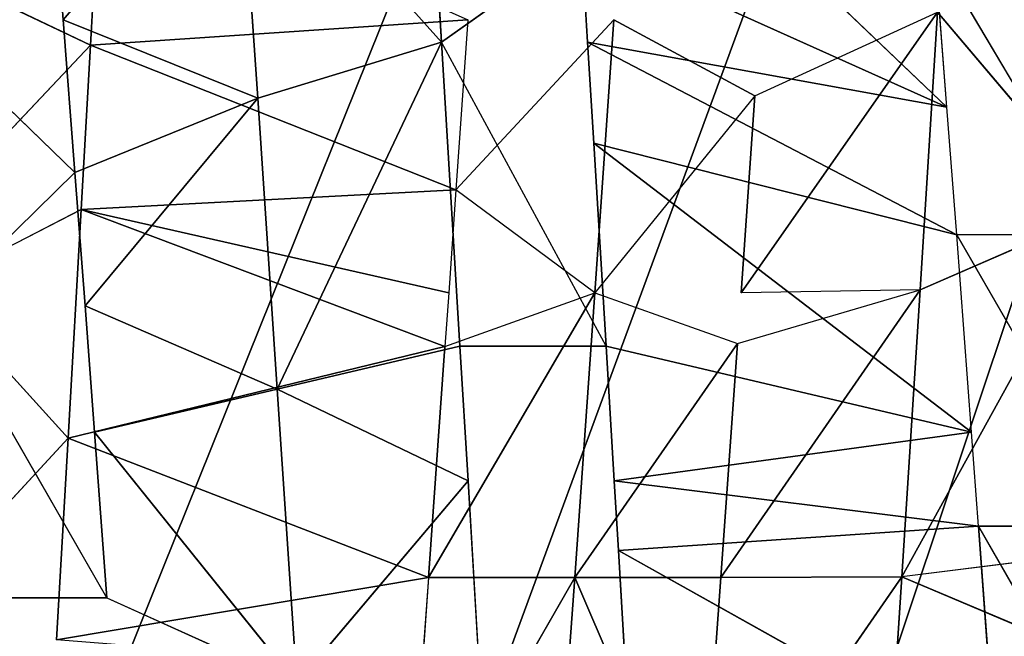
# Model space of a CAD drawing. Extents: x 0 to 40, y 0 to 81.9.
# Tile 555 of 623: x 33.783 to 34.372, y 74.971 to 75.34. Entities that reach past the tile are written whole.
import ezdxf

# ---------------------------------------------------------------- set-up
doc = ezdxf.new("R2010")
doc.units = 0
doc.header["$LTSCALE"] = 25.4
doc.layers.get('0').update_dxf_attribs({"color": 13, "linetype": 'CONTINUOUS'})

# ---------------------------------------------------------------- blocks, each defined once
blk = doc.blocks.new('ICE-TUBE-LED-S-8118_STL')
at = {"color": 0}
for p, q in [((75.40798, -11.70561, 44.0613), (75.30739, -11.61228, 44.05305)), ((75.56703, -11.70964, 47.52724), (75.65839, -11.61513, 47.50224)), ((75.40798, -11.70561, 44.0613), (75.49852, -11.6233, 44.07325)), ((75.40798, -11.70561, 44.0613), (75.49852, -11.6233, 44.07325)), ((75.54482, -11.71343, 44.08103), (75.49852, -11.6233, 44.07325)), ((75.31252, -11.72876, 47.56696), (75.48727, -11.6282, 47.54432)), ((75.56703, -11.70964, 47.52724), (75.48727, -11.6282, 47.54432)), ((75.64309, -11.71899, 44.1014), (75.54482, -11.62593, 44.08103)), ((75.64309, -11.71899, 44.1014), (75.68363, -11.63376, 44.11135)), ((75.31252, -11.72876, 47.56696), (75.31252, -11.64126, 47.56696)), ((75.28728, -11.69861, 44.05203), (75.32475, -11.92131, 44.43398)), ((75.28728, -11.69861, 44.05203), (75.32475, -11.92131, 44.43398)), ((75.40798, -11.70561, 44.0613), (75.28728, -11.69861, 44.05203)), ((75.65839, -11.70263, 47.50224), (75.71834, -11.69799, 47.48256)), ((75.40798, -11.70561, 44.0613), (75.32475, -11.92131, 44.43398)), ((75.40798, -11.70561, 44.0613), (75.32475, -11.92131, 44.43398)), ((75.54482, -11.71343, 44.08103), (75.40798, -11.70561, 44.0613)), ((75.40798, -11.70561, 44.0613), (75.46297, -11.93116, 44.45134)), ((75.40798, -11.70561, 44.0613), (75.46297, -11.93116, 44.45134)), ((75.54482, -11.71343, 44.08103), (75.40798, -11.70561, 44.0613)), ((75.56703, -11.70964, 47.52724), (75.65839, -11.70263, 47.50224)), ((75.65839, -11.70263, 47.50224), (75.6115, -11.81902, 47.71139)), ((75.65839, -11.70263, 47.50224), (75.6115, -11.81902, 47.71139)), ((75.65839, -11.70263, 47.50224), (75.78104, -11.80736, 47.66133)), ((75.65839, -11.70263, 47.50224), (75.78104, -11.80736, 47.66133)), ((75.48727, -11.7157, 47.54432), (75.56703, -11.70964, 47.52724)), ((75.56703, -11.70964, 47.52724), (75.6115, -11.81902, 47.71139)), ((75.56703, -11.70964, 47.52724), (75.6115, -11.81902, 47.71139)), ((75.41161, -11.72139, 47.55657), (75.48727, -11.7157, 47.54432)), ((75.48727, -11.7157, 47.54432), (75.43732, -11.83076, 47.74426)), ((75.48727, -11.7157, 47.54432), (75.43732, -11.83076, 47.74426)), ((75.54482, -11.71343, 44.08103), (75.46297, -11.93116, 44.45134)), ((75.54482, -11.71343, 44.08103), (75.46297, -11.93116, 44.45134)), ((75.6115, -11.81902, 47.71139), (75.48727, -11.7157, 47.54432)), ((75.6115, -11.81902, 47.71139), (75.48727, -11.7157, 47.54432)), ((75.54482, -11.71343, 44.08103), (75.49503, -11.93342, 44.45716)), ((75.54482, -11.71343, 44.08103), (75.49503, -11.93342, 44.45716)), ((75.54482, -11.71343, 44.08103), (75.55667, -11.93774, 44.4703)), ((75.54482, -11.71343, 44.08103), (75.55667, -11.93774, 44.4703)), ((75.64309, -11.71899, 44.1014), (75.54482, -11.71343, 44.08103)), ((75.26118, -11.84242, 47.75943), (75.41161, -11.72139, 47.55657)), ((75.26118, -11.84242, 47.75943), (75.41161, -11.72139, 47.55657)), ((75.31252, -11.72876, 47.56696), (75.41161, -11.72139, 47.55657)), ((75.43732, -11.83076, 47.74426), (75.41161, -11.72139, 47.55657)), ((75.43732, -11.83076, 47.74426), (75.41161, -11.72139, 47.55657)), ((75.64309, -11.71899, 44.1014), (75.55667, -11.93774, 44.4703)), ((75.64309, -11.71899, 44.1014), (75.55667, -11.93774, 44.4703)), ((75.64309, -11.71899, 44.1014), (75.65842, -11.94479, 44.49777)), ((75.64309, -11.71899, 44.1014), (75.65842, -11.94479, 44.49777)), ((75.75629, -11.72531, 44.13153), (75.64309, -11.71899, 44.1014)), ((75.31252, -11.72876, 47.56696), (75.26118, -11.84242, 47.75943)), ((75.6115, -11.81902, 47.71139), (75.78104, -11.80736, 47.66133)), ((75.6115, -11.81902, 47.71139), (75.78104, -11.80736, 47.66133)), ((75.78104, -11.80736, 47.66133), (75.64505, -11.92906, 47.89814)), ((75.78104, -11.80736, 47.66133), (75.64505, -11.92906, 47.89814)), ((75.43732, -11.83076, 47.74426), (75.6115, -11.81902, 47.71139)), ((75.43732, -11.83076, 47.74426), (75.6115, -11.81902, 47.71139)), ((75.6115, -11.81902, 47.71139), (75.64505, -11.92906, 47.89814)), ((75.6115, -11.81902, 47.71139), (75.64505, -11.92906, 47.89814)), ((75.43732, -11.83076, 47.74426), (75.26118, -11.84242, 47.75943)), ((75.43732, -11.83076, 47.74426), (75.26118, -11.84242, 47.75943)), ((75.38243, -11.94498, 47.94129), (75.43732, -11.83076, 47.74426)), ((75.38243, -11.94498, 47.94129), (75.43732, -11.83076, 47.74426)), ((75.43732, -11.83076, 47.74426), (75.64505, -11.92906, 47.89814)), ((75.43732, -11.83076, 47.74426), (75.64505, -11.92906, 47.89814)), ((75.43732, -11.83076, 47.74426), (75.46304, -11.94014, 47.93195)), ((75.43732, -11.83076, 47.74426), (75.46304, -11.94014, 47.93195)), ((75.38243, -11.94498, 47.94129), (75.26118, -11.84242, 47.75943)), ((75.38243, -11.94498, 47.94129), (75.26118, -11.84242, 47.75943)), ((75.32475, -12.00881, 44.43398), (75.15039, -11.90864, 44.42962)), ((75.32475, -11.92131, 44.43398), (75.27, -11.91736, 44.43052)), ((75.84374, -11.91674, 47.84009), (75.64505, -11.92906, 47.89814)), ((75.84374, -11.91674, 47.84009), (75.64505, -11.92906, 47.89814)), ((75.46297, -11.93116, 44.45134), (75.32475, -11.92131, 44.43398)), ((75.32475, -11.92131, 44.43398), (75.32475, -12.00881, 44.43398)), ((75.32475, -11.92131, 44.43398), (75.49503, -12.02092, 44.45716)), ((75.32475, -11.92131, 44.43398), (75.49503, -12.02092, 44.45716)), ((75.46297, -11.93116, 44.45134), (75.32475, -11.92131, 44.43398)), ((75.64505, -11.92906, 47.89814), (75.46304, -11.94014, 47.93195)), ((75.64505, -11.92906, 47.89814), (75.46304, -11.94014, 47.93195)), ((75.46313, -12.02763, 47.93194), (75.64505, -11.92906, 47.89814)), ((75.70438, -12.01291, 47.88319), (75.64505, -11.92906, 47.89814)), ((75.49503, -11.93342, 44.45716), (75.46297, -11.93116, 44.45134)), ((75.46297, -11.93116, 44.45134), (75.49503, -12.02092, 44.45716)), ((75.55667, -11.93774, 44.4703), (75.49503, -11.93342, 44.45716)), ((75.46304, -11.94014, 47.93195), (75.38243, -11.94498, 47.94129)), ((75.46313, -12.02763, 47.93194), (75.46304, -11.94014, 47.93195)), ((75.49503, -12.02092, 44.45716), (75.55667, -11.93774, 44.4703)), ((75.65842, -11.94479, 44.49777), (75.55667, -11.93774, 44.4703)), ((75.65842, -12.03229, 44.49777), (75.55667, -11.93774, 44.4703)), ((75.38243, -11.94498, 47.94129), (75.26794, -11.95179, 47.94876)), ((75.82191, -12.0056, 47.8476), (75.60606, -12.23166, 47.51728)), ((75.82191, -12.0056, 47.8476), (75.60606, -12.23166, 47.51728)), ((75.49503, -12.02092, 44.45716), (75.32475, -12.00881, 44.43398)), ((75.32475, -12.09631, 44.43398), (75.32475, -12.00881, 44.43398)), ((75.32475, -12.00881, 44.43398), (75.46475, -12.10628, 44.45164)), ((75.32475, -12.00881, 44.43398), (75.46475, -12.10628, 44.45164)), ((75.49503, -12.02092, 44.45716), (75.32475, -12.00881, 44.43398)), ((75.32475, -12.09631, 44.43398), (75.32475, -12.00881, 44.43398)), ((75.70438, -12.01291, 47.88319), (75.60606, -12.23166, 47.51728)), ((75.70438, -12.01291, 47.88319), (75.60606, -12.23166, 47.51728)), ((75.64503, -12.01656, 47.89814), (75.70438, -12.01291, 47.88319)), ((75.64503, -12.01656, 47.89814), (75.52962, -12.23749, 47.53579)), ((75.64503, -12.01656, 47.89814), (75.52962, -12.23749, 47.53579)), ((75.58455, -12.02026, 47.91137), (75.64503, -12.01656, 47.89814)), ((75.60606, -12.23166, 47.51728), (75.64503, -12.01656, 47.89814)), ((75.60606, -12.23166, 47.51728), (75.64503, -12.01656, 47.89814)), ((75.58455, -12.02026, 47.91137), (75.41167, -12.24638, 47.55656)), ((75.58455, -12.02026, 47.91137), (75.41167, -12.24638, 47.55656)), ((75.46313, -12.02763, 47.93194), (75.58455, -12.02026, 47.91137)), ((75.49503, -12.02092, 44.45716), (75.46475, -12.10628, 44.45164)), ((75.61293, -12.11665, 44.48458), (75.49503, -12.02092, 44.45716)), ((75.49503, -12.02092, 44.45716), (75.65842, -12.03229, 44.49777)), ((75.49503, -12.02092, 44.45716), (75.65842, -12.03229, 44.49777)), ((75.58455, -12.02026, 47.91137), (75.52962, -12.23749, 47.53579)), ((75.58455, -12.02026, 47.91137), (75.52962, -12.23749, 47.53579)), ((75.38242, -12.03248, 47.94129), (75.46313, -12.02763, 47.93194)), ((75.46313, -12.02763, 47.93194), (75.41167, -12.24638, 47.55656)), ((75.46313, -12.02763, 47.93194), (75.41167, -12.24638, 47.55656)), ((75.34084, -12.03496, 47.94479), (75.21451, -12.26097, 47.57103)), ((75.34084, -12.03496, 47.94479), (75.21451, -12.26097, 47.57103)), ((75.21841, -12.04222, 47.9499), (75.34084, -12.03496, 47.94479)), ((75.34084, -12.03496, 47.94479), (75.38242, -12.03248, 47.94129)), ((75.34084, -12.03496, 47.94479), (75.35545, -12.25058, 47.56324)), ((75.34084, -12.03496, 47.94479), (75.35545, -12.25058, 47.56324)), ((75.38242, -12.03248, 47.94129), (75.35545, -12.25058, 47.56324)), ((75.38242, -12.03248, 47.94129), (75.35545, -12.25058, 47.56324)), ((75.41167, -12.24638, 47.55656), (75.38242, -12.03248, 47.94129)), ((75.41167, -12.24638, 47.55656), (75.38242, -12.03248, 47.94129)), ((75.61293, -12.11665, 44.48458), (75.65842, -12.03229, 44.49777)), ((75.32475, -12.09631, 44.43398), (75.15039, -12.08364, 44.42962)), ((75.32475, -12.09631, 44.43398), (75.15039, -12.08364, 44.42962)), ((75.32504, -12.20472, 44.24401), (75.15039, -12.08364, 44.42962)), ((75.32504, -12.20472, 44.24401), (75.15039, -12.08364, 44.42962)), ((75.46475, -12.10628, 44.45164), (75.32475, -12.09631, 44.43398)), ((75.32475, -12.09631, 44.43398), (75.32504, -12.20472, 44.24401)), ((75.32475, -12.09631, 44.43398), (75.32504, -12.20472, 44.24401)), ((75.32475, -12.09631, 44.43398), (75.49688, -12.21566, 44.26494)), ((75.32475, -12.09631, 44.43398), (75.49688, -12.21566, 44.26494)), ((75.46475, -12.10628, 44.45164), (75.32475, -12.09631, 44.43398)), ((75.46475, -12.10628, 44.45164), (75.49688, -12.21566, 44.26494)), ((75.66292, -12.22602, 44.30185), (75.49503, -12.10842, 44.45716)), ((75.61293, -12.11665, 44.48458), (75.49503, -12.10842, 44.45716)), ((75.66292, -12.22602, 44.30185), (75.49503, -12.10842, 44.45716)), ((75.49688, -12.21566, 44.26494), (75.49503, -12.10842, 44.45716)), ((75.61293, -12.11665, 44.48458), (75.66292, -12.22602, 44.30185)), ((75.14976, -12.19335, 44.24011), (75.32504, -12.20472, 44.24401)), ((75.14976, -12.19335, 44.24011), (75.32504, -12.20472, 44.24401)), ((75.28028, -12.3107, 44.05172), (75.32504, -12.20472, 44.24401)), ((75.49688, -12.21566, 44.26494), (75.32504, -12.20472, 44.24401)), ((75.33868, -12.3141, 44.05506), (75.32504, -12.20472, 44.24401)), ((75.32504, -12.20472, 44.24401), (75.54482, -12.32593, 44.08103)), ((75.32504, -12.20472, 44.24401), (75.54482, -12.32593, 44.08103)), ((75.49688, -12.21566, 44.26494), (75.32504, -12.20472, 44.24401)), ((75.66292, -12.22602, 44.30185), (75.49688, -12.21566, 44.26494)), ((75.49688, -12.21566, 44.26494), (75.54482, -12.32593, 44.08103)), ((75.49688, -12.21566, 44.26494), (75.54482, -12.32593, 44.08103)), ((75.66292, -12.22602, 44.30185), (75.49688, -12.21566, 44.26494)), ((75.52962, -12.32499, 47.53579), (75.69936, -12.22446, 47.48908)), ((75.60606, -12.23166, 47.51728), (75.69936, -12.22446, 47.48908)), ((75.66292, -12.22602, 44.30185), (75.54482, -12.32593, 44.08103)), ((75.66292, -12.22602, 44.30185), (75.54482, -12.32593, 44.08103)), ((75.52962, -12.23749, 47.53579), (75.60606, -12.23166, 47.51728)), ((75.35545, -12.33808, 47.56324), (75.52962, -12.23749, 47.53579)), ((75.41167, -12.24638, 47.55656), (75.52962, -12.23749, 47.53579)), ((75.52962, -12.32499, 47.53579), (75.52962, -12.23749, 47.53579)), ((75.35545, -12.25058, 47.56324), (75.41167, -12.24638, 47.55656)), ((75.35545, -12.25058, 47.56324), (75.18014, -12.35098, 47.57101)), ((75.35545, -12.25058, 47.56324), (75.18014, -12.35098, 47.57101)), ((75.21451, -12.26097, 47.57103), (75.35545, -12.25058, 47.56324)), ((75.21451, -12.26097, 47.57103), (75.35545, -12.25058, 47.56324)), ((75.35545, -12.25058, 47.56324), (75.35545, -12.33808, 47.56324))]:
    blk.add_line(p, q, dxfattribs=at)
mesh = blk.add_polyface(dxfattribs=at)
corners = [(81.99833, 18.65613, 0), (32.39832, 18.53461, 0), (32.39832, 18.65613, 0), (33.41051, 17.76106, 0), (34.4478, 16.85461, 0), (35.42089, 15.87956, 0), (36.32527, 14.84046, 0), (37.15673, 13.74214, 0), (37.91139, 12.58971, 0), (38.58575, 11.38851, 0), (39.17668, 10.14416, 0), (39.68142, 8.86242, 0), (40.09764, 7.54925, 0), (40.42338, 6.21078, 0), (40.65715, 4.85321, 0), (40.79784, 3.48288, 0), (40.84481, 2.10613, 0), (81.99833, -14.44387, 0), (33.41051, -13.5488, 0), (32.39832, -14.44387, 0), (32.39832, -14.32234, 0), (34.4478, -12.64234, 0), (35.42089, -11.6673, 0), (36.32527, -10.6282, 0), (37.15673, -9.52987, 0), (37.91139, -8.37744, 0), (38.58575, -7.17625, 0), (39.17668, -5.93189, 0), (39.68142, -4.65015, 0), (40.09764, -3.33699, 0), (40.42338, -1.99851, 0), (40.65715, -0.64095, 0), (40.79784, 0.72939, 0)]
mesh.append_faces([[corners[k] for k in face] for face in [(0, 1, 2), (18, 19, 20)]], dxfattribs={"vtx0": -1, "color": 0})
mesh.append_faces([[corners[k] for k in face] for face in [(1, 0, 3), (3, 0, 4), (4, 0, 5), (5, 0, 6), (6, 0, 7), (7, 0, 8), (8, 0, 9), (9, 0, 10), (10, 0, 11), (11, 0, 12), (12, 0, 13), (13, 0, 14), (14, 0, 15), (15, 0, 16), (19, 18, 17)]], dxfattribs={"vtx0": -1, "vtx1": -1, "color": 0})
mesh.append_faces([[corners[k] for k in face] for face in [(16, 0, 17), (17, 18, 21), (17, 21, 22), (17, 22, 23), (17, 23, 24), (17, 24, 25), (17, 25, 26), (17, 26, 27), (17, 27, 28), (17, 28, 29), (17, 29, 30), (17, 30, 31), (17, 31, 32), (17, 32, 16)]], dxfattribs={"vtx0": -1, "vtx2": -1, "color": 0})
mesh = blk.add_polyface(dxfattribs=at)
corners = [(81.99833, -14.44387, 92), (32.39832, -14.32234, 92), (32.39832, -14.44387, 92), (33.41051, -13.5488, 92), (34.4478, -12.64234, 92), (35.42089, -11.6673, 92), (36.32527, -10.6282, 92), (37.15673, -9.52987, 92), (37.91139, -8.37744, 92), (38.58575, -7.17625, 92), (39.17668, -5.93189, 92), (39.68142, -4.65015, 92), (40.09764, -3.33699, 92), (40.42338, -1.99851, 92), (40.65715, -0.64095, 92), (40.79784, 0.72939, 92), (40.84481, 2.10613, 92), (33.41051, 17.76106, 92), (32.39832, 18.65613, 92), (32.39832, 18.53461, 92), (81.99833, 18.65613, 92), (34.4478, 16.85461, 92), (35.42089, 15.87956, 92), (36.32527, 14.84046, 92), (37.15673, 13.74214, 92), (37.91139, 12.58971, 92), (38.58575, 11.38851, 92), (39.17668, 10.14416, 92), (39.68142, 8.86242, 92), (40.09764, 7.54925, 92), (40.42338, 6.21078, 92), (40.65715, 4.85321, 92), (40.79784, 3.48288, 92)]
mesh.append_faces([[corners[k] for k in face] for face in [(0, 1, 2), (17, 18, 19)]], dxfattribs={"vtx0": -1, "color": 0})
mesh.append_faces([[corners[k] for k in face] for face in [(1, 0, 3), (3, 0, 4), (4, 0, 5), (5, 0, 6), (6, 0, 7), (7, 0, 8), (8, 0, 9), (9, 0, 10), (10, 0, 11), (11, 0, 12), (12, 0, 13), (13, 0, 14), (14, 0, 15), (15, 0, 16), (18, 17, 20), (20, 16, 0)]], dxfattribs={"vtx0": -1, "vtx1": -1, "color": 0})
mesh.append_faces([[corners[k] for k in face] for face in [(20, 17, 21), (20, 21, 22), (20, 22, 23), (20, 23, 24), (20, 24, 25), (20, 25, 26), (20, 26, 27), (20, 27, 28), (20, 28, 29), (20, 29, 30), (20, 30, 31), (20, 31, 32), (20, 32, 16)]], dxfattribs={"vtx0": -1, "vtx2": -1, "color": 0})
mesh = blk.add_polyface(dxfattribs=at)
corners = [(82.19833, -12.64387, 2), (64.19833, 16.85613, 2), (64.19833, -12.64387, 2), (82.19833, 16.85613, 2)]
mesh.append_faces([[corners[k] for k in face] for face in [(0, 1, 2), (1, 0, 3)]], dxfattribs={"vtx0": -1, "color": 0})
mesh = blk.add_polyface(dxfattribs=at)
corners = [(64.19833, 16.85613, 90), (82.19833, -12.64387, 90), (64.19833, -12.64387, 90), (82.19833, 16.85613, 90)]
mesh.append_faces([[corners[k] for k in face] for face in [(0, 1, 2), (1, 0, 3)]], dxfattribs={"vtx0": -1, "color": 0})
mesh = blk.add_polyface(dxfattribs=at)
corners = [(75.48727, -11.6282, 47.54432), (75.31252, -11.64126, 47.56696), (75.31252, -11.72876, 47.56696), (75.31252, -11.55376, 47.56696), (75.48727, -11.5407, 47.54432)]
mesh.append_faces([[corners[k] for k in face] for face in [(0, 1, 2), (3, 0, 4)]], dxfattribs={"vtx0": -1, "color": 0})
mesh.append_faces([[corners[k] for k in face] for face in [(1, 0, 3)]], dxfattribs={"vtx0": -1, "vtx1": -1, "color": 0})
mesh = blk.add_polyface(dxfattribs=at)
corners = [(75.82272, -11.60231, 47.44171), (75.65839, -11.61513, 47.50224), (75.71834, -11.69799, 47.48256)]
mesh.append_faces([[corners[k] for k in face] for face in [(0, 1, 2)]], dxfattribs={"color": 0})
mesh = blk.add_polyface(dxfattribs=at)
corners = [(75.49852, -11.6233, 44.07325), (75.40798, -11.70561, 44.0613), (75.30739, -11.61228, 44.05305)]
mesh.append_faces([[corners[k] for k in face] for face in [(0, 1, 2)]], dxfattribs={"color": 0})
mesh = blk.add_polyface(dxfattribs=at)
corners = [(75.65839, -11.61513, 47.50224), (75.48727, -11.6282, 47.54432), (75.56703, -11.70964, 47.52724)]
mesh.append_faces([[corners[k] for k in face] for face in [(0, 1, 2)]], dxfattribs={"color": 0})
mesh = blk.add_polyface(dxfattribs=at)
corners = [(75.54482, -11.71343, 44.08103), (75.40798, -11.70561, 44.0613), (75.49852, -11.6233, 44.07325)]
mesh.append_faces([[corners[k] for k in face] for face in [(0, 1, 2)]], dxfattribs={"color": 0})
mesh = blk.add_polyface(dxfattribs=at)
corners = [(75.68363, -11.63376, 44.11135), (75.64309, -11.71899, 44.1014), (75.54482, -11.62593, 44.08103)]
mesh.append_faces([[corners[k] for k in face] for face in [(0, 1, 2)]], dxfattribs={"color": 0})
mesh = blk.add_polyface(dxfattribs=at)
corners = [(75.31252, -11.64126, 47.56696), (75.13743, -11.65408, 47.56993), (75.13743, -11.74158, 47.56993)]
mesh.append_faces([[corners[k] for k in face] for face in [(0, 1, 2)]], dxfattribs={"color": 0})
mesh = blk.add_polyface(dxfattribs=at)
corners = [(75.32475, -11.92131, 44.43398), (75.27, -11.91736, 44.43052), (75.28728, -11.69861, 44.05203)]
mesh.append_faces([[corners[k] for k in face] for face in [(0, 1, 2)]], dxfattribs={"color": 0})
mesh = blk.add_polyface(dxfattribs=at)
corners = [(75.32475, -11.92131, 44.43398), (75.28728, -11.69861, 44.05203), (75.40798, -11.70561, 44.0613)]
mesh.append_faces([[corners[k] for k in face] for face in [(0, 1, 2)]], dxfattribs={"color": 0})
mesh = blk.add_polyface(dxfattribs=at)
corners = [(75.78104, -11.80736, 47.66133), (75.71834, -11.69799, 47.48256), (75.65839, -11.70263, 47.50224)]
mesh.append_faces([[corners[k] for k in face] for face in [(0, 1, 2)]], dxfattribs={"color": 0})
mesh = blk.add_polyface(dxfattribs=at)
corners = [(75.46297, -11.93116, 44.45134), (75.32475, -11.92131, 44.43398), (75.40798, -11.70561, 44.0613)]
mesh.append_faces([[corners[k] for k in face] for face in [(0, 1, 2)]], dxfattribs={"color": 0})
mesh = blk.add_polyface(dxfattribs=at)
corners = [(75.46297, -11.93116, 44.45134), (75.40798, -11.70561, 44.0613), (75.54482, -11.71343, 44.08103)]
mesh.append_faces([[corners[k] for k in face] for face in [(0, 1, 2)]], dxfattribs={"color": 0})
mesh = blk.add_polyface(dxfattribs=at)
corners = [(75.6115, -11.81902, 47.71139), (75.65839, -11.70263, 47.50224), (75.56703, -11.70964, 47.52724)]
mesh.append_faces([[corners[k] for k in face] for face in [(0, 1, 2)]], dxfattribs={"color": 0})
mesh = blk.add_polyface(dxfattribs=at)
corners = [(75.6115, -11.81902, 47.71139), (75.78104, -11.80736, 47.66133), (75.65839, -11.70263, 47.50224)]
mesh.append_faces([[corners[k] for k in face] for face in [(0, 1, 2)]], dxfattribs={"color": 0})
mesh = blk.add_polyface(dxfattribs=at)
corners = [(75.6115, -11.81902, 47.71139), (75.56703, -11.70964, 47.52724), (75.48727, -11.7157, 47.54432)]
mesh.append_faces([[corners[k] for k in face] for face in [(0, 1, 2)]], dxfattribs={"color": 0})
mesh = blk.add_polyface(dxfattribs=at)
corners = [(75.43732, -11.83076, 47.74426), (75.48727, -11.7157, 47.54432), (75.41161, -11.72139, 47.55657)]
mesh.append_faces([[corners[k] for k in face] for face in [(0, 1, 2)]], dxfattribs={"color": 0})
mesh = blk.add_polyface(dxfattribs=at)
corners = [(75.43732, -11.83076, 47.74426), (75.6115, -11.81902, 47.71139), (75.48727, -11.7157, 47.54432)]
mesh.append_faces([[corners[k] for k in face] for face in [(0, 1, 2)]], dxfattribs={"color": 0})
mesh = blk.add_polyface(dxfattribs=at)
corners = [(75.49503, -11.93342, 44.45716), (75.46297, -11.93116, 44.45134), (75.54482, -11.71343, 44.08103)]
mesh.append_faces([[corners[k] for k in face] for face in [(0, 1, 2)]], dxfattribs={"color": 0})
mesh = blk.add_polyface(dxfattribs=at)
corners = [(75.55667, -11.93774, 44.4703), (75.49503, -11.93342, 44.45716), (75.54482, -11.71343, 44.08103)]
mesh.append_faces([[corners[k] for k in face] for face in [(0, 1, 2)]], dxfattribs={"color": 0})
mesh = blk.add_polyface(dxfattribs=at)
corners = [(75.55667, -11.93774, 44.4703), (75.54482, -11.71343, 44.08103), (75.64309, -11.71899, 44.1014)]
mesh.append_faces([[corners[k] for k in face] for face in [(0, 1, 2)]], dxfattribs={"color": 0})
mesh = blk.add_polyface(dxfattribs=at)
corners = [(75.26118, -11.84242, 47.75943), (75.41161, -11.72139, 47.55657), (75.31252, -11.72876, 47.56696)]
mesh.append_faces([[corners[k] for k in face] for face in [(0, 1, 2)]], dxfattribs={"color": 0})
mesh = blk.add_polyface(dxfattribs=at)
corners = [(75.26118, -11.84242, 47.75943), (75.43732, -11.83076, 47.74426), (75.41161, -11.72139, 47.55657)]
mesh.append_faces([[corners[k] for k in face] for face in [(0, 1, 2)]], dxfattribs={"color": 0})
mesh = blk.add_polyface(dxfattribs=at)
corners = [(75.65842, -11.94479, 44.49777), (75.55667, -11.93774, 44.4703), (75.64309, -11.71899, 44.1014)]
mesh.append_faces([[corners[k] for k in face] for face in [(0, 1, 2)]], dxfattribs={"color": 0})
mesh = blk.add_polyface(dxfattribs=at)
corners = [(75.65842, -11.94479, 44.49777), (75.64309, -11.71899, 44.1014), (75.75629, -11.72531, 44.13153)]
mesh.append_faces([[corners[k] for k in face] for face in [(0, 1, 2)]], dxfattribs={"color": 0})
mesh = blk.add_polyface(dxfattribs=at)
corners = [(75.64505, -11.92906, 47.89814), (75.78104, -11.80736, 47.66133), (75.6115, -11.81902, 47.71139)]
mesh.append_faces([[corners[k] for k in face] for face in [(0, 1, 2)]], dxfattribs={"color": 0})
mesh = blk.add_polyface(dxfattribs=at)
corners = [(75.64505, -11.92906, 47.89814), (75.84374, -11.91674, 47.84009), (75.78104, -11.80736, 47.66133)]
mesh.append_faces([[corners[k] for k in face] for face in [(0, 1, 2)]], dxfattribs={"color": 0})
mesh = blk.add_polyface(dxfattribs=at)
corners = [(75.64505, -11.92906, 47.89814), (75.6115, -11.81902, 47.71139), (75.43732, -11.83076, 47.74426)]
mesh.append_faces([[corners[k] for k in face] for face in [(0, 1, 2)]], dxfattribs={"color": 0})
mesh = blk.add_polyface(dxfattribs=at)
corners = [(75.38243, -11.94498, 47.94129), (75.43732, -11.83076, 47.74426), (75.26118, -11.84242, 47.75943)]
mesh.append_faces([[corners[k] for k in face] for face in [(0, 1, 2)]], dxfattribs={"color": 0})
mesh = blk.add_polyface(dxfattribs=at)
corners = [(75.38243, -11.94498, 47.94129), (75.46304, -11.94014, 47.93195), (75.43732, -11.83076, 47.74426)]
mesh.append_faces([[corners[k] for k in face] for face in [(0, 1, 2)]], dxfattribs={"color": 0})
mesh = blk.add_polyface(dxfattribs=at)
corners = [(75.46304, -11.94014, 47.93195), (75.64505, -11.92906, 47.89814), (75.43732, -11.83076, 47.74426)]
mesh.append_faces([[corners[k] for k in face] for face in [(0, 1, 2)]], dxfattribs={"color": 0})
mesh = blk.add_polyface(dxfattribs=at)
corners = [(75.26794, -11.95179, 47.94876), (75.38243, -11.94498, 47.94129), (75.26118, -11.84242, 47.75943)]
mesh.append_faces([[corners[k] for k in face] for face in [(0, 1, 2)]], dxfattribs={"color": 0})
mesh = blk.add_polyface(dxfattribs=at)
corners = [(75.32475, -12.00881, 44.43398), (75.15039, -11.99614, 44.42962), (75.15039, -11.90864, 44.42962), (75.15039, -12.08364, 44.42962), (75.32475, -12.09631, 44.43398)]
mesh.append_faces([[corners[k] for k in face] for face in [(0, 1, 2), (3, 0, 4)]], dxfattribs={"vtx0": -1, "color": 0})
mesh.append_faces([[corners[k] for k in face] for face in [(1, 0, 3)]], dxfattribs={"vtx0": -1, "vtx1": -1, "color": 0})
mesh = blk.add_polyface(dxfattribs=at)
corners = [(75.84374, -11.91674, 47.84009), (75.64505, -11.92906, 47.89814), (75.70438, -12.01291, 47.88319)]
mesh.append_faces([[corners[k] for k in face] for face in [(0, 1, 2)]], dxfattribs={"color": 0})
mesh = blk.add_polyface(dxfattribs=at)
corners = [(75.49503, -12.02092, 44.45716), (75.32475, -12.00881, 44.43398), (75.32475, -11.92131, 44.43398)]
mesh.append_faces([[corners[k] for k in face] for face in [(0, 1, 2)]], dxfattribs={"color": 0})
mesh = blk.add_polyface(dxfattribs=at)
corners = [(75.49503, -12.02092, 44.45716), (75.32475, -11.92131, 44.43398), (75.46297, -11.93116, 44.45134)]
mesh.append_faces([[corners[k] for k in face] for face in [(0, 1, 2)]], dxfattribs={"color": 0})
mesh = blk.add_polyface(dxfattribs=at)
corners = [(75.64505, -11.92906, 47.89814), (75.46304, -11.94014, 47.93195), (75.46313, -12.02763, 47.93194)]
mesh.append_faces([[corners[k] for k in face] for face in [(0, 1, 2)]], dxfattribs={"color": 0})
mesh = blk.add_polyface(dxfattribs=at)
corners = [(75.65842, -12.03229, 44.49777), (75.49503, -12.02092, 44.45716), (75.55667, -11.93774, 44.4703)]
mesh.append_faces([[corners[k] for k in face] for face in [(0, 1, 2)]], dxfattribs={"color": 0})
mesh = blk.add_polyface(dxfattribs=at)
corners = [(75.82191, -12.0056, 47.8476), (75.60606, -12.23166, 47.51728), (75.69936, -12.22446, 47.48908)]
mesh.append_faces([[corners[k] for k in face] for face in [(0, 1, 2)]], dxfattribs={"color": 0})
mesh = blk.add_polyface(dxfattribs=at)
corners = [(75.70438, -12.01291, 47.88319), (75.60606, -12.23166, 47.51728), (75.82191, -12.0056, 47.8476)]
mesh.append_faces([[corners[k] for k in face] for face in [(0, 1, 2)]], dxfattribs={"color": 0})
mesh = blk.add_polyface(dxfattribs=at)
corners = [(75.46475, -12.10628, 44.45164), (75.32475, -12.09631, 44.43398), (75.32475, -12.00881, 44.43398)]
mesh.append_faces([[corners[k] for k in face] for face in [(0, 1, 2)]], dxfattribs={"color": 0})
mesh = blk.add_polyface(dxfattribs=at)
corners = [(75.49503, -12.02092, 44.45716), (75.46475, -12.10628, 44.45164), (75.32475, -12.00881, 44.43398)]
mesh.append_faces([[corners[k] for k in face] for face in [(0, 1, 2)]], dxfattribs={"color": 0})
mesh = blk.add_polyface(dxfattribs=at)
corners = [(75.64503, -12.01656, 47.89814), (75.60606, -12.23166, 47.51728), (75.70438, -12.01291, 47.88319)]
mesh.append_faces([[corners[k] for k in face] for face in [(0, 1, 2)]], dxfattribs={"color": 0})
mesh = blk.add_polyface(dxfattribs=at)
corners = [(75.64503, -12.01656, 47.89814), (75.52962, -12.23749, 47.53579), (75.60606, -12.23166, 47.51728)]
mesh.append_faces([[corners[k] for k in face] for face in [(0, 1, 2)]], dxfattribs={"color": 0})
mesh = blk.add_polyface(dxfattribs=at)
corners = [(75.58455, -12.02026, 47.91137), (75.52962, -12.23749, 47.53579), (75.64503, -12.01656, 47.89814)]
mesh.append_faces([[corners[k] for k in face] for face in [(0, 1, 2)]], dxfattribs={"color": 0})
mesh = blk.add_polyface(dxfattribs=at)
corners = [(75.58455, -12.02026, 47.91137), (75.41167, -12.24638, 47.55656), (75.52962, -12.23749, 47.53579)]
mesh.append_faces([[corners[k] for k in face] for face in [(0, 1, 2)]], dxfattribs={"color": 0})
mesh = blk.add_polyface(dxfattribs=at)
corners = [(75.46313, -12.02763, 47.93194), (75.41167, -12.24638, 47.55656), (75.58455, -12.02026, 47.91137)]
mesh.append_faces([[corners[k] for k in face] for face in [(0, 1, 2)]], dxfattribs={"color": 0})
mesh = blk.add_polyface(dxfattribs=at)
corners = [(75.65842, -12.03229, 44.49777), (75.61293, -12.11665, 44.48458), (75.49503, -12.02092, 44.45716)]
mesh.append_faces([[corners[k] for k in face] for face in [(0, 1, 2)]], dxfattribs={"color": 0})
mesh = blk.add_polyface(dxfattribs=at)
corners = [(75.38242, -12.03248, 47.94129), (75.41167, -12.24638, 47.55656), (75.46313, -12.02763, 47.93194)]
mesh.append_faces([[corners[k] for k in face] for face in [(0, 1, 2)]], dxfattribs={"color": 0})
mesh = blk.add_polyface(dxfattribs=at)
corners = [(75.34084, -12.03496, 47.94479), (75.21451, -12.26097, 47.57103), (75.35545, -12.25058, 47.56324)]
mesh.append_faces([[corners[k] for k in face] for face in [(0, 1, 2)]], dxfattribs={"color": 0})
mesh = blk.add_polyface(dxfattribs=at)
corners = [(75.21841, -12.04222, 47.9499), (75.21451, -12.26097, 47.57103), (75.34084, -12.03496, 47.94479)]
mesh.append_faces([[corners[k] for k in face] for face in [(0, 1, 2)]], dxfattribs={"color": 0})
mesh = blk.add_polyface(dxfattribs=at)
corners = [(75.34084, -12.03496, 47.94479), (75.35545, -12.25058, 47.56324), (75.38242, -12.03248, 47.94129)]
mesh.append_faces([[corners[k] for k in face] for face in [(0, 1, 2)]], dxfattribs={"color": 0})
mesh = blk.add_polyface(dxfattribs=at)
corners = [(75.38242, -12.03248, 47.94129), (75.35545, -12.25058, 47.56324), (75.41167, -12.24638, 47.55656)]
mesh.append_faces([[corners[k] for k in face] for face in [(0, 1, 2)]], dxfattribs={"color": 0})
mesh = blk.add_polyface(dxfattribs=at)
corners = [(75.15039, -12.08364, 44.42962), (75.32504, -12.20472, 44.24401), (75.14976, -12.19335, 44.24011)]
mesh.append_faces([[corners[k] for k in face] for face in [(0, 1, 2)]], dxfattribs={"color": 0})
mesh = blk.add_polyface(dxfattribs=at)
corners = [(75.32475, -12.09631, 44.43398), (75.32504, -12.20472, 44.24401), (75.15039, -12.08364, 44.42962)]
mesh.append_faces([[corners[k] for k in face] for face in [(0, 1, 2)]], dxfattribs={"color": 0})
mesh = blk.add_polyface(dxfattribs=at)
corners = [(75.32475, -12.09631, 44.43398), (75.49688, -12.21566, 44.26494), (75.32504, -12.20472, 44.24401)]
mesh.append_faces([[corners[k] for k in face] for face in [(0, 1, 2)]], dxfattribs={"color": 0})
mesh = blk.add_polyface(dxfattribs=at)
corners = [(75.46475, -12.10628, 44.45164), (75.49688, -12.21566, 44.26494), (75.32475, -12.09631, 44.43398)]
mesh.append_faces([[corners[k] for k in face] for face in [(0, 1, 2)]], dxfattribs={"color": 0})
mesh = blk.add_polyface(dxfattribs=at)
corners = [(75.61293, -12.11665, 44.48458), (75.66292, -12.22602, 44.30185), (75.49503, -12.10842, 44.45716)]
mesh.append_faces([[corners[k] for k in face] for face in [(0, 1, 2)]], dxfattribs={"color": 0})
mesh = blk.add_polyface(dxfattribs=at)
corners = [(75.49503, -12.10842, 44.45716), (75.66292, -12.22602, 44.30185), (75.49688, -12.21566, 44.26494)]
mesh.append_faces([[corners[k] for k in face] for face in [(0, 1, 2)]], dxfattribs={"color": 0})
mesh = blk.add_polyface(dxfattribs=at)
corners = [(75.32504, -12.20472, 44.24401), (75.28028, -12.3107, 44.05172), (75.14976, -12.19335, 44.24011)]
mesh.append_faces([[corners[k] for k in face] for face in [(0, 1, 2)]], dxfattribs={"color": 0})
mesh = blk.add_polyface(dxfattribs=at)
corners = [(75.32504, -12.20472, 44.24401), (75.54482, -12.32593, 44.08103), (75.33868, -12.3141, 44.05506)]
mesh.append_faces([[corners[k] for k in face] for face in [(0, 1, 2)]], dxfattribs={"color": 0})
mesh = blk.add_polyface(dxfattribs=at)
corners = [(75.49688, -12.21566, 44.26494), (75.54482, -12.32593, 44.08103), (75.32504, -12.20472, 44.24401)]
mesh.append_faces([[corners[k] for k in face] for face in [(0, 1, 2)]], dxfattribs={"color": 0})
mesh = blk.add_polyface(dxfattribs=at)
corners = [(75.66292, -12.22602, 44.30185), (75.54482, -12.32593, 44.08103), (75.49688, -12.21566, 44.26494)]
mesh.append_faces([[corners[k] for k in face] for face in [(0, 1, 2)]], dxfattribs={"color": 0})
mesh = blk.add_polyface(dxfattribs=at)
corners = [(75.69936, -12.31196, 47.48908), (75.52962, -12.32499, 47.53579), (75.52962, -12.41249, 47.53579), (75.69936, -12.22446, 47.48908)]
mesh.append_faces([[corners[k] for k in face] for face in [(0, 1, 2), (1, 0, 3)]], dxfattribs={"vtx0": -1, "color": 0})
mesh = blk.add_polyface(dxfattribs=at)
corners = [(75.66292, -12.22602, 44.30185), (75.71291, -12.3354, 44.11912), (75.54482, -12.32593, 44.08103)]
mesh.append_faces([[corners[k] for k in face] for face in [(0, 1, 2)]], dxfattribs={"color": 0})
mesh = blk.add_polyface(dxfattribs=at)
corners = [(75.52962, -12.23749, 47.53579), (75.35545, -12.33808, 47.56324), (75.52962, -12.32499, 47.53579)]
mesh.append_faces([[corners[k] for k in face] for face in [(0, 1, 2)]], dxfattribs={"color": 0})
mesh = blk.add_polyface(dxfattribs=at)
corners = [(75.35545, -12.25058, 47.56324), (75.18014, -12.35098, 47.57101), (75.35545, -12.33808, 47.56324)]
mesh.append_faces([[corners[k] for k in face] for face in [(0, 1, 2)]], dxfattribs={"color": 0})
mesh = blk.add_polyface(dxfattribs=at)
corners = [(75.35545, -12.25058, 47.56324), (75.21451, -12.26097, 47.57103), (75.18014, -12.35098, 47.57101)]
mesh.append_faces([[corners[k] for k in face] for face in [(0, 1, 2)]], dxfattribs={"color": 0})

msp = doc.modelspace()

# ---------------------------------------------------------------- block references
at = {"color": 8, "rotation": 90.00000000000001}
msp.add_blockref('ICE-TUBE-LED-S-8118_STL', (22.10613, -0.3188, 254.70001), dxfattribs=at)

doc.saveas('drawing.dxf')
